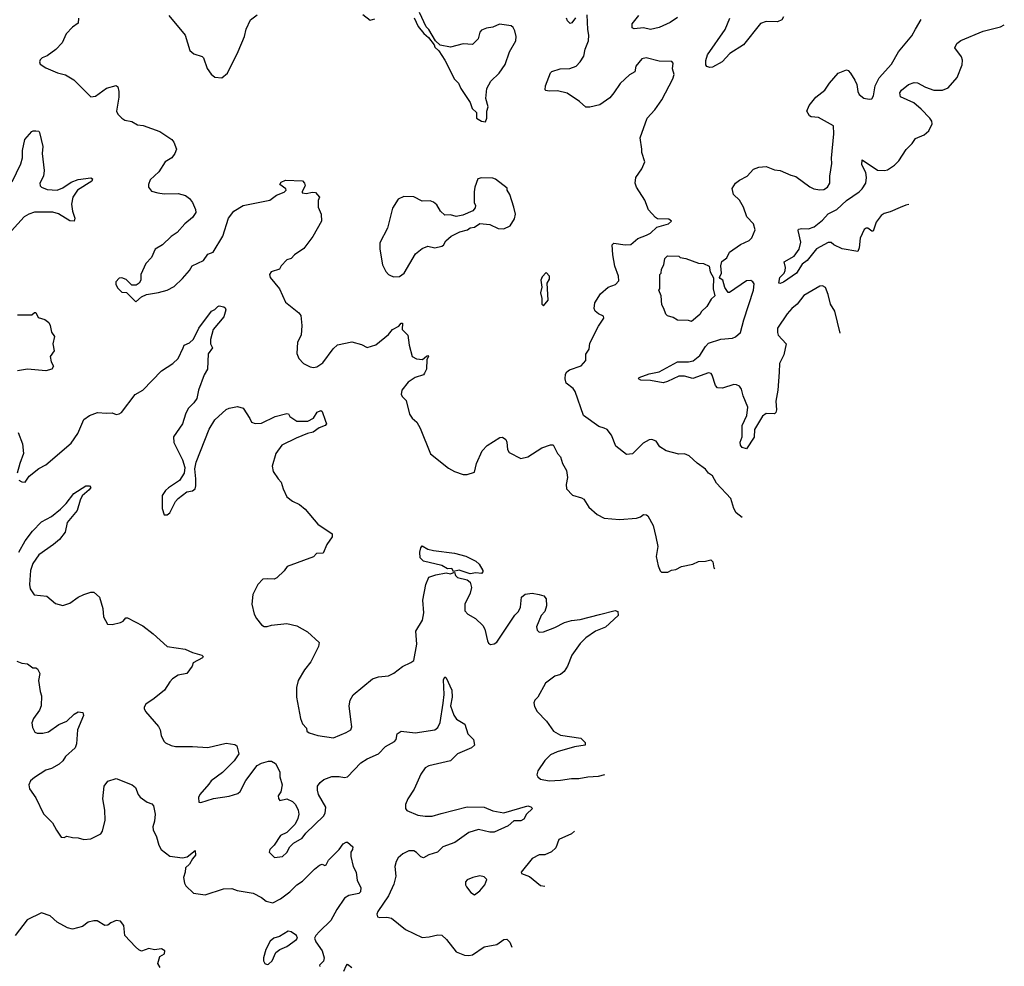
# Model space of a CAD drawing. Extents: x 2133489 to 2292442, y 756223 to 916462.
# Tile 364 of 463: x 2254430 to 2261414, y 827856 to 834575. Entities that reach past the tile are written whole.
import ezdxf

# ---------------------------------------------------------------- set-up
doc = ezdxf.new("R2010")
doc.units = 0

msp = doc.modelspace()

# ---------------------------------------------------------------- linework, layer by layer
at = {"layer": '0CON20XD'}
for points in [[(2255487.5, 834605), (2255604.1, 834464.1), (2255637.5, 834355), (2255665, 834333.3), (2255723.6, 834313.6), (2255733.6, 834303.6), (2255759.3, 834229.3), (2255787, 834187), (2255815, 834167.5), (2255863, 834163), (2255903.3, 834195), (2255980.3, 834349.7), (2256023.8, 834455), (2256037, 834507), (2256067, 834573), (2256115, 834610)], [(2256865, 834612.5), (2256915, 834570), (2256948.3, 834581.7)], [(2257735, 833850), (2257742.5, 833875), (2257743.3, 833925), (2257753.3, 833955), (2257736.7, 834015), (2257744.3, 834085.7), (2257772.6, 834137.4), (2257830, 834195), (2257874.3, 834255.7), (2257904.2, 834345.8), (2257948.8, 834425), (2257951.2, 834455), (2257942.5, 834495), (2257929.3, 834519.3), (2257915, 834530), (2257833, 834543), (2257785, 834521.2), (2257740, 834515), (2257705, 834500), (2257694, 834485), (2257682.3, 834437.7), (2257641.7, 834398.3), (2257575, 834404.2), (2257485, 834378.8), (2257413, 834393), (2257380, 834425), (2257332.5, 834505), (2257312.5, 834525), (2257266.2, 834625)], [(2259554.2, 831041.8), (2259512.9, 831075), (2259495.6, 831105.6), (2259473.1, 831175), (2259372.9, 831285), (2259345, 831336.2), (2259316.2, 831355), (2259294.4, 831384.4), (2259235, 831426), (2259178.8, 831478.8), (2259145, 831493.3), (2259105, 831490), (2259015, 831513.3), (2258971.7, 831541.7), (2258945, 831583.8), (2258915, 831596), (2258895, 831592), (2258852, 831568), (2258775.9, 831494.1), (2258735, 831488.2), (2258658, 831548), (2258628.1, 831625), (2258596.2, 831665), (2258576.5, 831676.5), (2258536.8, 831686.8), (2258429.2, 831765), (2258370.8, 831935), (2258355, 831956), (2258305.5, 831995.5), (2258298.6, 832025), (2258301.7, 832058.3), (2258311.2, 832075), (2258330.9, 832089.1), (2258413.2, 832116.8), (2258446.2, 832155), (2258445, 832200), (2258470, 832235), (2258475, 832277.5), (2258535, 832398.8), (2258574.2, 832455), (2258570, 832470), (2258535, 832486), (2258512, 832505), (2258504.2, 832525), (2258509.4, 832565), (2258550.5, 832629.5), (2258605, 832675.6), (2258656.7, 832695), (2258678.8, 832721.2), (2258678.6, 832755), (2258651.5, 832825), (2258637.5, 832905), (2258633, 832977), (2258645, 832987.5), (2258725, 832976.2), (2258765, 832980), (2258815, 833021.2), (2258876.7, 833045), (2258905, 833060), (2258948.8, 833101.2), (2259032.5, 833125), (2259052.5, 833145), (2259035, 833158), (2258955, 833160), (2258940, 833170), (2258890.8, 833225), (2258864.5, 833294.5), (2258804.2, 833385), (2258795.8, 833415), (2258801.4, 833455), (2258842, 833515), (2258863.3, 833565), (2258842.3, 833632.3), (2258844, 833655), (2258831.8, 833735), (2258880.6, 833875), (2258935.8, 833935), (2258984.4, 834005.6), (2259063.8, 834155), (2259071.2, 834185), (2259060, 834225), (2259066.2, 834265), (2259055, 834278), (2258965, 834279.4), (2258873.6, 834303.6), (2258843.1, 834296.9), (2258800, 834245), (2258793.3, 834205), (2258755, 834183.8), (2258689.3, 834120.7), (2258645.4, 834054.6), (2258615, 834020.8), (2258545, 833970), (2258475, 833953.3), (2258445, 833953.8), (2258401.2, 833995), (2258312.8, 834052.8), (2258245, 834070.6), (2258185, 834066.2), (2258161.7, 834071.7), (2258157, 834077), (2258158.8, 834105), (2258195, 834196.7), (2258205, 834206.7), (2258263.9, 834226.1), (2258332.9, 834227.1), (2258376.2, 834245), (2258405.8, 834275), (2258432.2, 834315), (2258441.9, 834365), (2258465.6, 834425), (2258467.5, 834465), (2258460, 834505), (2258455, 834610)], [(2259095, 834590), (2259043.8, 834555), (2258965, 834520), (2258905, 834506), (2258855, 834517.5), (2258788.8, 834508.8), (2258775, 834517.5), (2258774.4, 834545), (2258821.9, 834605)], [(2254847.5, 834585), (2254845, 834550), (2254805, 834522.5), (2254760, 834475), (2254730.5, 834409.5), (2254685.9, 834364.1), (2254625, 834317.5), (2254590, 834305), (2254575, 834290), (2254570, 834275), (2254575, 834260), (2254615, 834232.5), (2254697.7, 834197.7), (2254755, 834182.5), (2254815, 834148.1), (2254935, 834027.5), (2254968.3, 834031.7), (2255045, 834088.8), (2255115, 834107.5), (2255125, 834097.5), (2255134, 834065), (2255133.8, 834025), (2255116.2, 833925), (2255126.2, 833905), (2255153.8, 833875), (2255175, 833861.2), (2255225, 833852), (2255265, 833828), (2255305, 833822.5), (2255425, 833780), (2255508.8, 833725), (2255524, 833705), (2255542, 833655), (2255531.4, 833625), (2255508, 833595), (2255461.2, 833565), (2255416.2, 833495), (2255355, 833437.5), (2255342.5, 833405), (2255343.3, 833385), (2255365, 833357.5), (2255410, 833345), (2255455, 833338), (2255555, 833341.2), (2255605, 833326.2), (2255633.3, 833305), (2255655, 833277.5), (2255677.3, 833227.3), (2255678.8, 833205), (2255655, 833170), (2255602.5, 833125), (2255545.9, 833064.1), (2255504.2, 833035.8), (2255443, 832977), (2255390, 832945), (2255364, 832886), (2255323.8, 832845), (2255290, 832765), (2255290, 832725), (2255276.4, 832703.6), (2255255, 832690), (2255225, 832690), (2255185, 832730), (2255155, 832742.5), (2255135, 832740), (2255112.5, 832715), (2255112.5, 832695), (2255125, 832670), (2255155, 832640), (2255188.3, 832638.3), (2255253, 832573), (2255295, 832607.5), (2255330, 832625), (2255415, 832637.5), (2255475.5, 832654.5), (2255525, 832680), (2255585, 832736.7), (2255633.3, 832795), (2255652.3, 832827.7), (2255733.3, 832865), (2255765, 832910), (2255801.2, 832925), (2255871.4, 833038.6), (2255910, 833165), (2255947.8, 833215), (2256015, 833255.4), (2256205, 833294.5), (2256251.2, 833328.8), (2256305, 833351.1), (2256320, 833365), (2256318.5, 833375), (2256275, 833403.8), (2256285, 833421.4), (2256315, 833434.4), (2256435, 833432), (2256450.8, 833415), (2256455.6, 833395), (2256432.9, 833355), (2256433.8, 833345), (2256465, 833340.5), (2256505, 833350.6), (2256528.1, 833348.1), (2256556.7, 833315), (2256548.3, 833291.7), (2256546.7, 833245), (2256568.8, 833195), (2256570, 833145), (2256510, 833035), (2256445, 832950), (2256380, 832905), (2256355, 832880), (2256325, 832870), (2256285, 832827.5), (2256272.5, 832805), (2256214.5, 832785.5), (2256202, 832765), (2256205.9, 832745.9), (2256272.9, 832665), (2256315, 832570), (2256410, 832495), (2256423.3, 832475), (2256432, 832405), (2256426.4, 832336.4), (2256401.2, 832285), (2256396.2, 832205), (2256409.5, 832169.5), (2256443.3, 832135), (2256490.9, 832110.9), (2256515, 832107.1), (2256538.3, 832111.7), (2256580.6, 832139.4), (2256652.6, 832237.4), (2256685, 832267.1), (2256785, 832287.5), (2256855, 832270), (2256895, 832248.8), (2256955, 832266.2), (2257045, 832341.2), (2257075, 832376), (2257120, 832400), (2257135, 832420), (2257145, 832420), (2257142.5, 832375), (2257183.3, 832335), (2257192.5, 832265), (2257213.2, 832183.2), (2257245, 832168), (2257286.7, 832163.3), (2257315, 832187.5), (2257325, 832190), (2257330, 832185), (2257318.3, 832161.7), (2257315.8, 832095), (2257302, 832065), (2257293.3, 832055), (2257235, 832034.2), (2257185, 832002), (2257141.2, 831945), (2257136.7, 831915), (2257145, 831897.5), (2257171.7, 831871.7), (2257194.5, 831774.5), (2257215, 831746), (2257246.9, 831716.9), (2257269.5, 831675), (2257344.2, 831494.2), (2257471.2, 831391.2), (2257515, 831366.7), (2257575, 831346.7), (2257605, 831346.7), (2257655, 831362.5), (2257670, 831425), (2257711.2, 831515), (2257745, 831553.3), (2257835, 831610), (2257855, 831612.5), (2257877.5, 831595), (2257886.4, 831576.4), (2257890, 831525), (2257903, 831503), (2257985, 831460), (2258035, 831470.8), (2258134.5, 831535.5), (2258195, 831556.7), (2258215, 831556.7), (2258245.9, 831495.9), (2258265, 831472.5), (2258280, 831425), (2258307.5, 831375), (2258316.2, 831325), (2258306.7, 831275), (2258307.5, 831245), (2258350.7, 831200.7), (2258415, 831181.2), (2258430.5, 831170.5), (2258466.7, 831115), (2258525, 831063.3), (2258575, 831036.7), (2258685, 831026.2), (2258805, 831036.7), (2258833.6, 831046.4), (2258855, 831062.5), (2258875, 831060), (2258885, 831052.5), (2258923.3, 830985), (2258942, 830905), (2258956.2, 830835), (2258943.9, 830763.9), (2258958.3, 830698.3), (2258973, 830663), (2258983, 830653), (2259026.4, 830653.6), (2259053, 830667), (2259085, 830672.5), (2259125, 830693.3), (2259205, 830710), (2259245, 830730), (2259295, 830732.5), (2259331.7, 830741.7), (2259347, 830727), (2259353.9, 830683.9), (2259359.6, 830676.1)], [(2257227.3, 834587.3), (2257257, 834527), (2257297, 834477), (2257329.3, 834449.3), (2257370, 834395), (2257375, 834380), (2257403, 834353), (2257445, 834287.5), (2257515, 834152.5), (2257543, 834123), (2257558.8, 834085), (2257626.1, 833986.1), (2257638.8, 833945), (2257670, 833915), (2257671.2, 833875), (2257705, 833853.8), (2257735, 833850)], [(2258372.3, 834587.7), (2258347, 834553), (2258335, 834546.7), (2258315, 834566.7), (2258308, 834585)], [(2260249.4, 832348.6), (2260213.1, 832505), (2260181.9, 832555), (2260164.4, 832625), (2260145, 832673.3), (2260125, 832686), (2260105, 832683.8), (2259993.1, 832616.9), (2259944.3, 832555), (2259906.4, 832523.6), (2259875, 832486.2), (2259805.8, 832385), (2259804.3, 832354.3), (2259810, 832335), (2259865.8, 832275), (2259849.2, 832195), (2259819.5, 832135), (2259816.2, 832073.8), (2259807.3, 831945), (2259792.8, 831867.2), (2259798.6, 831805), (2259794, 831786), (2259783.8, 831776.2), (2259725, 831780), (2259699.7, 831760.3), (2259642.5, 831665), (2259639.5, 831610.5), (2259585, 831527.5), (2259555, 831537.5), (2259543.3, 831555), (2259540, 831575), (2259554, 831615), (2259555.7, 831694.3), (2259587.3, 831765), (2259594.5, 831825), (2259562.5, 831905), (2259551.1, 831951.1), (2259535, 831972.9), (2259515, 831983.1), (2259495, 831984.4), (2259415, 831958.6), (2259380.5, 831960.5), (2259365, 831977.5), (2259342.7, 832052.7), (2259334.1, 832064.1), (2259315, 832069.2), (2259205, 832027.5), (2259145, 832045.6), (2259105.6, 832044.4), (2259025, 832007.1), (2258995, 831997.5), (2258905, 832013.3), (2258836.4, 832016.4), (2258820, 832025), (2258823.9, 832036.1), (2258895, 832061.2), (2258965.5, 832074.5), (2259095, 832145.6), (2259175, 832146.5), (2259206.9, 832153.1), (2259255, 832190), (2259295, 832256), (2259315, 832277.5), (2259403.2, 832306.8), (2259485.4, 832314.6), (2259507.1, 832322.9), (2259542.5, 832355), (2259565.6, 832445), (2259635.6, 832655), (2259640.5, 832700.5), (2259631.2, 832715), (2259615, 832724.2), (2259585, 832720), (2259465, 832638.6), (2259455, 832638.6), (2259432.7, 832672.7), (2259416.5, 832725), (2259398.6, 832738.6), (2259393.3, 832745), (2259407.9, 832775), (2259403.4, 832826.6), (2259411.1, 832858.9), (2259446.4, 832883.6), (2259465.7, 832924.3), (2259542.2, 832977.8), (2259605, 833006.2), (2259622.7, 833027.3), (2259646.1, 833083.9), (2259635.8, 833125), (2259588, 833175), (2259564.3, 833244.3), (2259535, 833293.3), (2259493.3, 833335), (2259483.6, 833376.4), (2259507.5, 833415), (2259535, 833436.7), (2259590, 833465), (2259635, 833513.3), (2259672.9, 833527.1), (2259725, 833532.5), (2259785, 833509.2), (2259824.1, 833504.1), (2259900.3, 833470.3), (2259935, 833462), (2260035, 833388), (2260062.5, 833375), (2260105, 833367.1), (2260135, 833369.4), (2260160.8, 833385), (2260176.6, 833413.4), (2260176.7, 833465), (2260191.8, 833555), (2260188.5, 833591.5), (2260204.4, 833764.4), (2260202, 833822), (2260095, 833881.4), (2260045, 833886), (2260033.2, 833893.2), (2260014, 833925), (2260028.8, 833965), (2260076.1, 834023.9), (2260141.2, 834075), (2260174, 834125), (2260235, 834194), (2260295, 834218.8), (2260306.7, 834215), (2260323.3, 834195), (2260353.8, 834145), (2260368.8, 834115), (2260374.2, 834065), (2260385, 834043.8), (2260417.7, 834017.7), (2260455, 834010), (2260475, 834013.3), (2260485.6, 834034.4), (2260499.2, 834105), (2260527.2, 834162.8), (2260615, 834258), (2260663.7, 834346.3), (2260758.9, 834461.1), (2260783.3, 834506.7), (2260825, 834576)], [(2259848.6, 834595), (2259835.5, 834574.5), (2259805, 834559.2), (2259725, 834562.5), (2259685, 834546.5), (2259564.6, 834395.4), (2259466, 834334), (2259412, 834275), (2259345, 834238), (2259325, 834234.2), (2259305, 834241.2), (2259297.5, 834255), (2259297.1, 834285), (2259307.8, 834325), (2259435, 834504.2), (2259467.9, 834585)], [(2260735.7, 833262.7), (2260715, 833258.8), (2260675, 833242.7), (2260605, 833210.9), (2260561.4, 833198.6), (2260540, 833185), (2260505, 833136.7), (2260485, 833073.3), (2260475, 833073.8), (2260445, 833094.2), (2260435, 833095.7), (2260420, 833085), (2260391.5, 833025), (2260385.6, 832955), (2260375, 832930), (2260265, 832948), (2260205.9, 832975.9), (2260185, 832993.8), (2260165, 832994), (2260081, 832949), (2260015, 832864.5), (2259981.2, 832838.8), (2259940, 832775), (2259848.6, 832711.4), (2259825, 832701.9), (2259814, 832705), (2259822.7, 832745), (2259851.5, 832775), (2259859.6, 832795), (2259861.5, 832815), (2259852.5, 832855), (2259923.3, 832896.7), (2259958.2, 832945), (2259970.6, 832995), (2259952, 833078), (2259955, 833086.7), (2259978.3, 833091.7), (2260025, 833089.4), (2260065, 833103.5), (2260125, 833150.9), (2260163.9, 833196.1), (2260225, 833227.2), (2260295, 833291.5), (2260385, 833352.7), (2260406.4, 833375), (2260430.8, 833415), (2260437.7, 833455), (2260430.8, 833490.8), (2260402.5, 833545), (2260405, 833580), (2260515, 833506.9), (2260564.2, 833504.2), (2260585, 833510), (2260635, 833541.9), (2260666.9, 833573.1), (2260717.7, 833652.3), (2260759.4, 833695), (2260785, 833732), (2260845, 833756.7), (2260879.5, 833785), (2260903.5, 833835), (2260900, 833855), (2260885.6, 833875), (2260825, 833939.4), (2260773.3, 833983.3), (2260677.8, 834027.8), (2260673.1, 834055), (2260684.6, 834075.4), (2260734.7, 834115.3), (2260775, 834129.5), (2260797.4, 834127.4), (2260855.5, 834095.5), (2260915, 834075.5), (2260975, 834074.4), (2261015, 834090.8), (2261079.2, 834165), (2261114.2, 834255), (2261117, 834287), (2261110.3, 834310.3), (2261063.9, 834373.9), (2261076.7, 834405), (2261105, 834426.2), (2261265, 834492.5), (2261386.8, 834523.2), (2261414.1, 834537.9)], [(2254377, 833423), (2254438.3, 833551.7), (2254449.4, 833595), (2254450.6, 833645), (2254466.1, 833723.9), (2254515, 833780), (2254525, 833786.2), (2254545, 833786.2), (2254565, 833782.5), (2254570, 833775), (2254594.3, 833675), (2254590, 833625), (2254604.4, 833505), (2254598, 833465), (2254573.1, 833415), (2254575.8, 833395), (2254584, 833385), (2254625, 833368.6), (2254695, 833364.4), (2254735, 833380), (2254795, 833420.4), (2254845, 833441.3), (2254935, 833451.1), (2254947.5, 833445), (2254940.7, 833429.3), (2254840, 833365), (2254807.3, 833315), (2254797.3, 833265), (2254804.5, 833214.5), (2254821.2, 833165), (2254816.1, 833143.9), (2254785, 833147.1), (2254706.4, 833196.4), (2254665, 833208.9), (2254535, 833208.9), (2254494.3, 833195), (2254461.1, 833175), (2254373, 833077)], [(2257085, 832750), (2257125, 832750.8), (2257157.5, 832775), (2257238.3, 832911.7), (2257285, 832950), (2257325, 832966.2), (2257375, 832956.2), (2257423.9, 832966.1), (2257436.7, 832975), (2257452.5, 833005), (2257491.7, 833038.3), (2257551.2, 833068.8), (2257607, 833083), (2257625, 833097.5), (2257655, 833102.5), (2257695, 833127.5), (2257765, 833120), (2257823, 833093), (2257865, 833090), (2257909.5, 833110.5), (2257939.3, 833160.7), (2257946.7, 833195), (2257936.2, 833245), (2257907.5, 833335), (2257887.5, 833365), (2257888.3, 833378.3), (2257805, 833442.5), (2257785, 833450), (2257705, 833452.5), (2257680, 833445), (2257657.5, 833385), (2257653, 833353), (2257653, 833277), (2257662.5, 833255), (2257661.7, 833238.3), (2257645, 833217.5), (2257573.9, 833186.1), (2257525, 833178.8), (2257485, 833188.8), (2257445, 833187.5), (2257415, 833216.7), (2257389.5, 833259.5), (2257365, 833280), (2257342.3, 833287.7), (2257285, 833286), (2257225, 833316.2), (2257155, 833320), (2257115, 833300), (2257074.1, 833235.9), (2257038.8, 833095), (2256985, 832990), (2256983.8, 832945), (2257002.5, 832835), (2257027.7, 832787.7), (2257045, 832766.7), (2257065, 832756.7), (2257085, 832750)], [(2259195, 832433.3), (2259175, 832440), (2259095, 832442.5), (2259065, 832460), (2259025, 832472.5), (2259012.5, 832485), (2259000, 832525), (2258985, 832550), (2258980, 832615), (2258962.5, 832655), (2258970, 832665), (2258970, 832765), (2258980, 832775), (2258983.3, 832805), (2259000, 832835), (2259005, 832880), (2259025, 832897.5), (2259105, 832896), (2259115, 832887.5), (2259155, 832880), (2259245, 832847.5), (2259280, 832845), (2259320, 832825), (2259327.5, 832785), (2259351.7, 832741.7), (2259350, 832665), (2259360, 832615), (2259335, 832590), (2259305, 832540), (2259266.7, 832503.3), (2259255, 832482.5), (2259195, 832433.3)], [(2258145, 832542.5), (2258177.5, 832585), (2258172.5, 832705), (2258187, 832733), (2258187.5, 832755), (2258165, 832780), (2258135, 832750), (2258127.5, 832725), (2258132.5, 832675), (2258123.3, 832635), (2258132.5, 832595), (2258132.5, 832555), (2258145, 832542.5)], [(2254425, 831306.7), (2254445, 831293.3), (2254468.3, 831291.7), (2254497.5, 831335), (2254565, 831390), (2254615.6, 831414.4), (2254795, 831570), (2254842.8, 831637.2), (2254885, 831735.8), (2254925, 831766.2), (2254982.3, 831787.7), (2255045, 831781.2), (2255085, 831783.8), (2255115, 831773.3), (2255135, 831776.2), (2255153, 831787), (2255248.1, 831915), (2255304.5, 831945), (2255435, 832082.2), (2255515.9, 832134.1), (2255555, 832169.2), (2255588.8, 832245), (2255597.5, 832265), (2255635, 832281.2), (2255662.3, 832307.7), (2255700, 832385), (2255791.2, 832505), (2255815, 832516.7), (2255835, 832540), (2255845, 832542.5), (2255877, 832537), (2255888.3, 832528.3), (2255892.5, 832515), (2255877.5, 832465), (2255802, 832375), (2255784.2, 832305), (2255784.3, 832274.3), (2255796.7, 832245), (2255767.3, 832202.7), (2255763.3, 832095), (2255737.5, 832055), (2255698, 831945), (2255685.8, 831885), (2255666, 831855), (2255625.6, 831814.4), (2255606, 831775), (2255584.2, 831705.8), (2255520, 831615), (2255522.7, 831572.7), (2255585, 831450), (2255602.5, 831395), (2255597.5, 831355), (2255562.5, 831305), (2255485, 831252.5), (2255465, 831232.5), (2255441.7, 831198.3), (2255440, 831105), (2255455, 831060), (2255475, 831060), (2255496.1, 831073.9), (2255534.2, 831155.8), (2255554.1, 831175.9), (2255615, 831223.3), (2255655, 831231.2), (2255673.8, 831245), (2255680, 831265), (2255680, 831315), (2255673.3, 831386.7), (2255682.5, 831435), (2255775, 831667.5), (2255813.8, 831735), (2255895, 831806.7), (2255915, 831816.7), (2255975, 831830), (2256015, 831816.7), (2256063.3, 831745), (2256075, 831717.5), (2256099.3, 831709.3), (2256145, 831710.8), (2256242.4, 831757.6), (2256325, 831780), (2256336.4, 831776.4), (2256347, 831757), (2256395, 831726), (2256475, 831724.4), (2256515, 831746), (2256541.1, 831788.9), (2256565, 831800), (2256575, 831792.5), (2256597, 831733), (2256606.2, 831705), (2256596.7, 831695), (2256555, 831677.8), (2256512.2, 831647.8), (2256471.9, 831638.1), (2256391.2, 831605), (2256288.8, 831555), (2256247.5, 831495), (2256220, 831405), (2256228.8, 831368.8), (2256263.3, 831315), (2256285, 831292.5), (2256298.8, 831245), (2256325, 831187.5), (2256365, 831156.7), (2256414, 831134), (2256455, 831100), (2256544.1, 830994.1), (2256647.5, 830925), (2256647.5, 830905), (2256609.3, 830850.7), (2256582.5, 830787.5), (2256535, 830786.7), (2256515, 830763.3), (2256326.4, 830693.6), (2256305, 830662.5), (2256255, 830612.5), (2256235, 830602.5), (2256185, 830606.7), (2256155, 830602.5), (2256120, 830565), (2256084.2, 830495.8), (2256076, 830425), (2256093.8, 830355), (2256108.8, 830325), (2256145, 830280), (2256165, 830266.7), (2256185, 830266.7), (2256215, 830276.7), (2256325, 830290), (2256395, 830273.3), (2256470.5, 830230.5), (2256553.9, 830153.9), (2256550, 830125), (2256495, 830016.7), (2256449.1, 829960.9), (2256406, 829885), (2256392.5, 829835), (2256392.5, 829765), (2256421.2, 829615), (2256435.9, 829575.9), (2256463.3, 829545), (2256467.5, 829525), (2256484.1, 829514.1), (2256545, 829494.3), (2256655, 829478), (2256746.7, 829515), (2256780, 829535), (2256786, 829555), (2256778.3, 829608.3), (2256766.7, 829705), (2256774.5, 829745.5), (2256796.2, 829783.8), (2256933.6, 829896.4), (2256975, 829911.4), (2257045, 829917.5), (2257083.2, 829936.8), (2257145.8, 829984.2), (2257205, 830011.2), (2257225, 830027.5), (2257247, 830143), (2257240.8, 830235), (2257286.8, 830313.2), (2257295.6, 830365), (2257290.5, 830455), (2257310, 830565), (2257331.7, 830618.3), (2257382.5, 830635), (2257455, 830648.2), (2257485, 830642.5), (2257513.6, 830653.6), (2257520.4, 830630.4), (2257535, 830615.3), (2257605, 830598.9), (2257625, 830582), (2257635.6, 830545), (2257624.4, 830505)], [(2254415, 832478.8), (2254515, 832480), (2254534.1, 832495.9), (2254545, 832496.7), (2254561.7, 832461.7), (2254607.7, 832447.7), (2254635.6, 832425.6), (2254646.2, 832405), (2254655, 832357.5), (2254676.2, 832325), (2254666, 832275), (2254674, 832225), (2254646.7, 832185), (2254653.3, 832145), (2254670, 832115), (2254657.5, 832095), (2254615, 832081.2), (2254485, 832093.8), (2254415, 832082.5)], [(2254418, 831645), (2254449.2, 831565), (2254456, 831495), (2254430, 831425), (2254411.2, 831355)], [(2254425, 830794.2), (2254467.8, 830875), (2254520, 830945), (2254585, 831009.5), (2254655, 831048.6), (2254720.2, 831099.8), (2254760.2, 831139.8), (2254815, 831212.5), (2254900, 831265), (2254925, 831265.6), (2254933.8, 831255), (2254922.7, 831237.3), (2254874, 831196), (2254858.8, 831165), (2254838.3, 831091.7), (2254766.7, 831005), (2254753.6, 830936.4), (2254712, 830885), (2254670.4, 830849.6), (2254565, 830776.7), (2254523.1, 830715), (2254507.5, 830665), (2254498.8, 830565), (2254504.7, 830534.7), (2254532.2, 830492.2), (2254622.7, 830482.7), (2254685, 830430), (2254735, 830417.5), (2254785.9, 830434.1), (2254845, 830475.6), (2254885, 830495.6), (2254935, 830511.4), (2254955, 830512), (2254995.6, 830475.6), (2255018.6, 830395), (2255025.6, 830335.6), (2255054, 830284), (2255085, 830282), (2255145, 830297.1), (2255165, 830306), (2255181.9, 830328.1), (2255195, 830330), (2255302.5, 830272.5), (2255376.6, 830216.6), (2255475, 830125.8), (2255604.3, 830105.7)], [(2257625, 830641.5), (2257547.1, 830667.1), (2257507.5, 830657.5), (2257495, 830679.1), (2257465, 830676.7), (2257425, 830699.6), (2257295, 830732.2), (2257271.5, 830755), (2257269.2, 830795), (2257275, 830826.2), (2257285, 830840), (2257325, 830817.5), (2257365, 830807.5), (2257515, 830787.5), (2257595, 830767.5), (2257665, 830732.5), (2257689.3, 830709.3), (2257716, 830665), (2257715.6, 830655), (2257705, 830644.6), (2257665, 830648.5), (2257625, 830641.5)], [(2257624.4, 830505), (2257588.1, 830425), (2257588.3, 830378.3), (2257608.8, 830355), (2257663.6, 830323.6), (2257715.8, 830275), (2257728.9, 830248.9), (2257748, 830165), (2257755, 830150), (2257769.3, 830139.3), (2257795, 830143.8), (2257815, 830156.7), (2257942.3, 830347.7), (2257967.8, 830375), (2257982.2, 830405), (2257990.6, 830475), (2258015, 830496.7), (2258065, 830504.4), (2258115.5, 830495.5), (2258146.7, 830485), (2258164, 830465), (2258166.8, 830413.2), (2258155.7, 830374.3), (2258130, 830345), (2258096.2, 830265), (2258100.5, 830240.5), (2258115, 830226.7), (2258145, 830230.8), (2258225, 830260.5), (2258295, 830297.1), (2258345, 830310.8), (2258405, 830317.5), (2258542.4, 830352.4), (2258655, 830382), (2258673.8, 830373.8), (2258674, 830345), (2258585, 830263.8), (2258515, 830235.7), (2258445, 830187.5), (2258405, 830148), (2258345.7, 830065), (2258315, 829986.7), (2258291.3, 829948.7), (2258265, 829927.5), (2258225, 829914), (2258158.8, 829865), (2258104.2, 829765.8), (2258083.8, 829745), (2258076.7, 829725), (2258080.5, 829700.5), (2258100, 829665), (2258166.7, 829595), (2258216.2, 829525), (2258265, 829496.7), (2258410, 829475), (2258440, 829445), (2258440, 829425), (2258365, 829413.3), (2258242.3, 829377.7), (2258195, 829356.2), (2258155, 829317.5), (2258106.4, 829243.6), (2258097.5, 829215), (2258105, 829200), (2258125, 829183.3), (2258185, 829172), (2258265, 829176), (2258345, 829190), (2258395, 829188), (2258459.3, 829200.7), (2258535, 829206.2), (2258581.3, 829218.2)], [(2255604.3, 830105.7), (2255655, 830082), (2255722.5, 830065), (2255732.5, 830055), (2255727.5, 830045), (2255660.5, 830009.5), (2255652.5, 829985), (2255615.8, 829934.2), (2255555, 829921.2), (2255515, 829896.7), (2255493.8, 829875), (2255456.2, 829815), (2255384.1, 829755.9), (2255325, 829716.7), (2255312.5, 829695), (2255313.3, 829685), (2255323.3, 829665), (2255415, 829558.8), (2255426.9, 829535), (2255433.1, 829495), (2255453.4, 829453.4), (2255465, 829440.8), (2255503.4, 829423.4), (2255535.8, 829415.8), (2255655, 829416.9), (2255765, 829409.2), (2255895, 829440), (2255955, 829431.2), (2255970.8, 829420.8), (2255983.3, 829365), (2255951.2, 829315), (2255867.9, 829232.1), (2255787.3, 829172.7), (2255770.5, 829149.5), (2255707.5, 829075), (2255697.5, 829055), (2255701.7, 829021.7), (2255715, 829017.5), (2255805, 829046.2), (2255915, 829062.5), (2255976.8, 829083.2), (2255993.2, 829096.8), (2256034.5, 829175.5), (2256115, 829282), (2256145, 829297.5), (2256195, 829310.8), (2256215, 829311.4), (2256245, 829295.8), (2256274.2, 829235), (2256275, 829200), (2256291.2, 829145), (2256282, 829095), (2256263.8, 829065), (2256266.4, 829046.4), (2256275, 829032.5), (2256325, 829043.8), (2256365, 829026), (2256385.8, 829005), (2256405.8, 828965), (2256409.2, 828935), (2256404, 828905), (2256384.3, 828865.7), (2256325, 828806.2), (2256278.8, 828785), (2256236, 828715), (2256203.8, 828685), (2256200, 828665), (2256238.3, 828628.3), (2256295, 828634.2), (2256325, 828664), (2256346.8, 828703.2), (2256371.2, 828728.8), (2256433.8, 828765), (2256460.3, 828799.7), (2256585, 828922.5), (2256597, 828943), (2256600.6, 828985), (2256550.6, 829075), (2256541.9, 829105), (2256542.9, 829135), (2256560.2, 829159.8), (2256588.2, 829181.8), (2256645, 829204.2), (2256695, 829204.2), (2256735, 829195.7), (2256755, 829200), (2256848.9, 829301.1), (2256895, 829328.6), (2256975, 829363.1), (2257025, 829417.1), (2257089.1, 829450.9), (2257101.2, 829465), (2257106.7, 829505), (2257135, 829523.8), (2257235, 829513.6), (2257375.6, 829534.4), (2257395, 829550), (2257413.1, 829586.9), (2257433.4, 829723.4), (2257440.4, 829785), (2257435, 829890), (2257445, 829911.2), (2257455, 829903.3), (2257494.4, 829815), (2257496.5, 829765), (2257485.3, 829705), (2257508.3, 829638.3), (2257529.5, 829609.5), (2257586.5, 829575), (2257609.1, 829505), (2257650, 829465), (2257655.8, 829425), (2257635, 829405.8), (2257535, 829363.9), (2257485, 829313.2), (2257331.1, 829278.9), (2257306.9, 829265), (2257275, 829220), (2257227.7, 829112.3), (2257182.9, 829045), (2257166.2, 829005), (2257166.7, 828975), (2257175, 828961.2), (2257255, 828927.9), (2257305, 828920.4), (2257355, 828921.1), (2257418.9, 828941.1), (2257605, 828987.3), (2257725, 828986.4), (2257785, 828958.8), (2257865, 828944.6), (2258035, 828994.4), (2258055, 828987.5), (2258066.7, 828975), (2258025.2, 828934.8), (2258005, 828899.5), (2257985, 828888.7), (2257935, 828887.9), (2257895, 828853.8), (2257795, 828808), (2257765, 828807.5), (2257685, 828826.9), (2257615, 828805.4), (2257516.2, 828735), (2257430.8, 828705), (2257393.8, 828665), (2257332.4, 828647.6), (2257295, 828626), (2257275, 828632.5), (2257245, 828664.4), (2257226, 828675), (2257191.2, 828675), (2257147.5, 828655), (2257114.6, 828625.4), (2257099.3, 828600.7), (2257090.6, 828565), (2257097.5, 828495), (2257085, 828438.8), (2257046.2, 828355), (2256970.8, 828245), (2256962.5, 828225), (2256968, 828208), (2256985, 828202.5), (2257035, 828205.6), (2257067.2, 828197.2), (2257166.1, 828116.1), (2257285, 828061.2), (2257335, 828064.2), (2257395, 828080), (2257425, 828075.8), (2257458, 828045), (2257525, 827959.2), (2257585.6, 827935.6), (2257615, 827931.9), (2257642.1, 827937.9), (2257725, 827993.3), (2257815, 828011.4), (2257865, 828046.7), (2257885, 828048.8), (2257906.8, 828026.8), (2257921.2, 827991.2)], [(2254410.5, 830020.5), (2254445, 830006.7), (2254485, 830003.3), (2254524.1, 829974.1), (2254545, 829973.3), (2254556.4, 829966.4), (2254573.8, 829935), (2254563.8, 829885), (2254574.1, 829805.9), (2254584.2, 829775), (2254583.3, 829705), (2254571.2, 829675), (2254528.8, 829615), (2254516.7, 829585), (2254520.7, 829550.7), (2254537, 829517), (2254555, 829510), (2254595, 829510), (2254635, 829520), (2254707.9, 829572.1), (2254765, 829596.2), (2254816.7, 829645), (2254845, 829662.5), (2254878.3, 829658.3), (2254882.5, 829635), (2254840, 829535), (2254834, 829435), (2254824.1, 829405.9), (2254755, 829343.8), (2254735.6, 829314.4), (2254709.3, 829290.7), (2254655, 829260.8), (2254615, 829247.5), (2254535, 829196.9), (2254506.6, 829173.4), (2254494.3, 829145), (2254499.2, 829115), (2254545, 829051.2), (2254599.1, 828939.1), (2254662, 828875), (2254691.9, 828821.9), (2254725, 828773.3), (2254745, 828770), (2254765, 828780), (2254805, 828770), (2254845, 828768.8), (2254885, 828756.2), (2254935, 828760.8), (2255005, 828796), (2255017.1, 828815), (2255036.6, 828893.4), (2255034.2, 828965), (2255020, 829045), (2255028.1, 829135), (2255055, 829170), (2255115, 829188.8), (2255226.7, 829145), (2255251.2, 829125), (2255271.2, 829075), (2255285, 829057.5), (2255335, 829021.2), (2255368.1, 829008.1), (2255380, 828995), (2255390, 828935), (2255386, 828885), (2255374.2, 828845), (2255375.8, 828825), (2255400.6, 828775), (2255416.2, 828715), (2255433.3, 828685), (2255495, 828637.5), (2255585, 828625.8), (2255618.3, 828631.7), (2255675, 828677.5), (2255676.2, 828645), (2255655, 828617.5), (2255635, 828580), (2255606, 828555), (2255604.3, 828525), (2255592.5, 828485), (2255598.8, 828445), (2255607.7, 828427.7), (2255663.8, 828375), (2255745, 828362.1), (2255874.5, 828405.5), (2255935, 828407.8), (2255972.5, 828395), (2256085, 828374.2), (2256145, 828343.3), (2256178.6, 828318.6), (2256225, 828306.7), (2256279.2, 828335), (2256346.4, 828383.6), (2256395.6, 828434.4), (2256435, 828460), (2256520, 828545), (2256557, 828573), (2256575, 828580), (2256595, 828572.5), (2256603, 828577), (2256620.5, 828609.5), (2256695.9, 828684.1), (2256723.3, 828725), (2256745, 828737.5), (2256755, 828737.5), (2256792.5, 828705), (2256791.2, 828685), (2256780, 828665), (2256780, 828635), (2256795, 828563.3), (2256815.7, 828525), (2256824.2, 828465), (2256850, 828415), (2256847.1, 828385), (2256835, 828373.1), (2256765, 828358.2), (2256735, 828340), (2256680.5, 828259.5), (2256638, 828182), (2256556.1, 828103.9), (2256530, 828075), (2256522, 828055), (2256530.3, 828030.3), (2256576.2, 827965), (2256590, 827915), (2256585, 827892.5), (2256557.5, 827865), (2256560, 827855)], [(2258364.8, 828815.7), (2258345, 828796), (2258255, 828756.7), (2258232.7, 828697.3), (2258202.3, 828667.7), (2258155, 828648), (2258115, 828648), (2258065, 828622), (2257987.5, 828525), (2257990, 828515), (2258045, 828492.5), (2258125, 828430), (2258154.4, 828424.5)], [(2257655, 828362.5), (2257695, 828392.5), (2257729.2, 828435), (2257743, 828473), (2257725, 828490), (2257695, 828498.8), (2257643.2, 828486.8), (2257605, 828468.8), (2257593.3, 828455), (2257591.2, 828435), (2257599.5, 828419.5), (2257630.5, 828380.5), (2257655, 828362.5)], [(2255427.1, 827847.1), (2255408.8, 827875), (2255423.9, 827926.1), (2255456.7, 827943.3), (2255460, 827965), (2255435, 827980), (2255386.1, 827973.9), (2255345, 827981.4), (2255295, 827964.3), (2255275, 827972.5), (2255250.8, 827995), (2255176.2, 828075), (2255168.9, 828145), (2255145, 828176.9), (2255115, 828180), (2255076.7, 828165), (2255055, 828148.8), (2255035, 828146.2), (2254978.8, 828178.8), (2254955, 828179.2), (2254915, 828168.1), (2254875, 828138.1), (2254805, 828119.4), (2254769.7, 828129.7), (2254695, 828170), (2254645, 828214.4), (2254585, 828236.5), (2254483.3, 828185), (2254398.1, 828075)], [(2256185, 827867.5), (2256195, 827870), (2256220.8, 827895), (2256246.2, 827955), (2256274.4, 827975.6), (2256325, 827997.1), (2256393.8, 828045), (2256400, 828055), (2256393.8, 828075), (2256355, 828100), (2256335, 828104.4), (2256272.7, 828067.3), (2256232, 828055), (2256207.1, 828035), (2256175.6, 827975), (2256158.6, 827915), (2256160, 827895), (2256170, 827875), (2256185, 827867.5)], [(2256729.1, 827820.9), (2256745, 827860), (2256755, 827870), (2256785, 827846.7)]]:
    msp.add_lwpolyline(points, dxfattribs=at)

doc.saveas('drawing.dxf')
